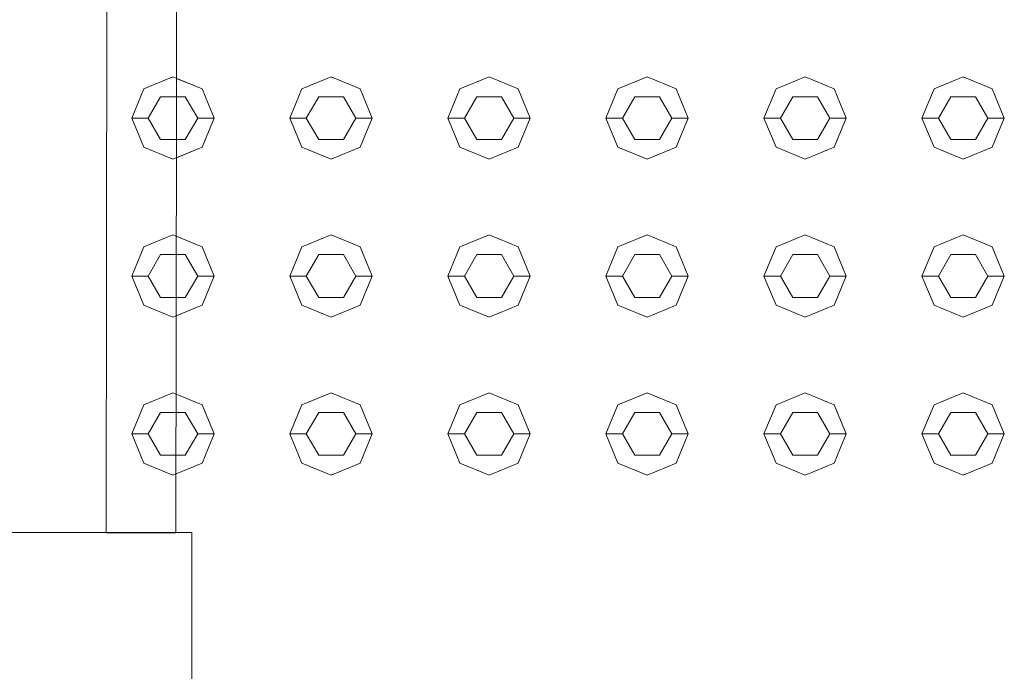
# Model space of a CAD drawing. Header units: millimetres. Extents: x 2 to 902, y -447 to 199.
# Tile 583 of 656: x 16.243 to 16.841, y 163.741 to 164.137. Entities that reach past the tile are written whole.
import ezdxf

# ---------------------------------------------------------------- set-up
doc = ezdxf.new("R2010")
doc.units = ezdxf.units.MM
doc.header["$MEASUREMENT"] = 0
for name, color, linetype, lineweight in [('IFC-Elemento construtivo genérico-Contorno', 253, 'Continuous', 5), ('IFC-Parede-Contorno', 42, 'Continuous', 5), ('IFC-Porta-Contorno', 142, 'Continuous', 5)]:
    doc.layers.add(name, color=color, linetype=linetype, lineweight=lineweight)

msp = doc.modelspace()

# ---------------------------------------------------------------- linework, layer by layer
at = {"layer": 'IFC-Elemento construtivo genérico-Contorno', "color": 7, "lineweight": 5}
for p, q in [((16.31804, 164.09448), (16.33572, 164.1018)), ((16.33572, 164.1018), (16.3534, 164.09448)), ((16.33788, 164.10091), (16.3534, 164.09448)), ((16.41405, 164.09448), (16.43172, 164.1018)), ((16.41405, 164.09448), (16.43172, 164.1018)), ((16.43172, 164.1018), (16.4494, 164.09448)), ((16.43172, 164.1018), (16.4494, 164.09448)), ((16.51004, 164.09448), (16.52772, 164.1018)), ((16.51004, 164.09448), (16.52772, 164.1018)), ((16.52772, 164.1018), (16.5454, 164.09448)), ((16.52772, 164.1018), (16.5454, 164.09448)), ((16.60604, 164.09448), (16.62372, 164.1018)), ((16.60604, 164.09448), (16.62372, 164.1018)), ((16.62372, 164.1018), (16.6414, 164.09448)), ((16.62372, 164.1018), (16.6414, 164.09448)), ((16.70204, 164.09448), (16.71972, 164.1018)), ((16.70204, 164.09448), (16.71972, 164.1018)), ((16.71972, 164.1018), (16.7374, 164.09448)), ((16.71972, 164.1018), (16.7374, 164.09448)), ((16.79804, 164.09448), (16.81572, 164.1018)), ((16.79804, 164.09448), (16.81572, 164.1018)), ((16.81572, 164.1018), (16.8334, 164.09448)), ((16.81572, 164.1018), (16.8334, 164.09448)), ((16.31072, 164.0768), (16.31804, 164.09448)), ((16.3534, 164.09448), (16.36072, 164.0768)), ((16.3534, 164.09448), (16.36072, 164.0768)), ((16.40672, 164.0768), (16.41405, 164.09448)), ((16.40672, 164.0768), (16.41405, 164.09448)), ((16.4494, 164.09448), (16.45672, 164.0768)), ((16.4494, 164.09448), (16.45672, 164.0768)), ((16.50272, 164.0768), (16.51004, 164.09448)), ((16.50272, 164.0768), (16.51004, 164.09448)), ((16.5454, 164.09448), (16.55272, 164.0768)), ((16.5454, 164.09448), (16.55272, 164.0768)), ((16.59872, 164.0768), (16.60604, 164.09448)), ((16.59872, 164.0768), (16.60604, 164.09448)), ((16.6414, 164.09448), (16.64872, 164.0768)), ((16.6414, 164.09448), (16.64872, 164.0768)), ((16.69472, 164.0768), (16.70204, 164.09448)), ((16.69472, 164.0768), (16.70204, 164.09448)), ((16.7374, 164.09448), (16.74472, 164.0768)), ((16.7374, 164.09448), (16.74472, 164.0768)), ((16.79072, 164.0768), (16.79804, 164.09448)), ((16.79072, 164.0768), (16.79804, 164.09448)), ((16.8334, 164.09448), (16.84072, 164.0768)), ((16.8334, 164.09448), (16.84072, 164.0768)), ((16.32072, 164.0768), (16.32822, 164.08979)), ((16.32822, 164.08979), (16.34322, 164.08979)), ((16.33786, 164.08979), (16.34322, 164.08979)), ((16.34322, 164.08979), (16.35072, 164.0768)), ((16.34322, 164.08979), (16.35072, 164.0768)), ((16.41672, 164.0768), (16.42422, 164.08979)), ((16.41672, 164.0768), (16.42422, 164.08979)), ((16.42422, 164.08979), (16.43922, 164.08979)), ((16.42422, 164.08979), (16.43922, 164.08979)), ((16.43922, 164.08979), (16.44672, 164.0768)), ((16.43922, 164.08979), (16.44672, 164.0768)), ((16.51272, 164.0768), (16.52022, 164.08979)), ((16.51272, 164.0768), (16.52022, 164.08979)), ((16.52022, 164.08979), (16.53522, 164.08979)), ((16.52022, 164.08979), (16.53522, 164.08979)), ((16.53522, 164.08979), (16.54272, 164.0768)), ((16.53522, 164.08979), (16.54272, 164.0768)), ((16.60872, 164.0768), (16.61622, 164.08979)), ((16.60872, 164.0768), (16.61622, 164.08979)), ((16.61622, 164.08979), (16.63122, 164.08979)), ((16.61622, 164.08979), (16.63122, 164.08979)), ((16.63122, 164.08979), (16.63872, 164.0768)), ((16.63122, 164.08979), (16.63872, 164.0768)), ((16.70472, 164.0768), (16.71222, 164.08979)), ((16.70472, 164.0768), (16.71222, 164.08979)), ((16.71222, 164.08979), (16.72722, 164.08979)), ((16.71222, 164.08979), (16.72722, 164.08979)), ((16.72722, 164.08979), (16.73472, 164.0768)), ((16.72722, 164.08979), (16.73472, 164.0768)), ((16.80072, 164.0768), (16.80822, 164.08979)), ((16.80072, 164.0768), (16.80822, 164.08979)), ((16.80822, 164.08979), (16.82322, 164.08979)), ((16.80822, 164.08979), (16.82322, 164.08979)), ((16.82322, 164.08979), (16.83072, 164.0768)), ((16.82322, 164.08979), (16.83072, 164.0768)), ((16.31072, 164.0768), (16.32072, 164.0768)), ((16.31072, 164.0768), (16.31804, 164.05912)), ((16.32072, 164.0768), (16.32822, 164.0638)), ((16.34322, 164.0638), (16.35072, 164.0768)), ((16.34322, 164.0638), (16.35072, 164.0768)), ((16.35072, 164.0768), (16.36072, 164.0768)), ((16.35072, 164.0768), (16.36072, 164.0768)), ((16.3534, 164.05912), (16.36072, 164.0768)), ((16.3534, 164.05912), (16.36072, 164.0768)), ((16.40672, 164.0768), (16.41672, 164.0768)), ((16.40672, 164.0768), (16.41405, 164.05912)), ((16.40672, 164.0768), (16.41672, 164.0768)), ((16.40672, 164.0768), (16.41405, 164.05912)), ((16.41672, 164.0768), (16.42422, 164.0638)), ((16.41672, 164.0768), (16.42422, 164.0638)), ((16.43922, 164.0638), (16.44672, 164.0768)), ((16.43922, 164.0638), (16.44672, 164.0768)), ((16.44672, 164.0768), (16.45672, 164.0768)), ((16.44672, 164.0768), (16.45672, 164.0768)), ((16.4494, 164.05912), (16.45672, 164.0768)), ((16.4494, 164.05912), (16.45672, 164.0768)), ((16.50272, 164.0768), (16.51272, 164.0768)), ((16.50272, 164.0768), (16.51004, 164.05912)), ((16.50272, 164.0768), (16.51272, 164.0768)), ((16.50272, 164.0768), (16.51004, 164.05912)), ((16.51272, 164.0768), (16.52022, 164.0638)), ((16.51272, 164.0768), (16.52022, 164.0638)), ((16.53522, 164.0638), (16.54272, 164.0768)), ((16.53522, 164.0638), (16.54272, 164.0768)), ((16.54272, 164.0768), (16.55272, 164.0768)), ((16.54272, 164.0768), (16.55272, 164.0768)), ((16.5454, 164.05912), (16.55272, 164.0768)), ((16.5454, 164.05912), (16.55272, 164.0768)), ((16.59872, 164.0768), (16.60872, 164.0768)), ((16.59872, 164.0768), (16.60604, 164.05912)), ((16.59872, 164.0768), (16.60872, 164.0768)), ((16.59872, 164.0768), (16.60604, 164.05912)), ((16.60872, 164.0768), (16.61622, 164.0638)), ((16.60872, 164.0768), (16.61622, 164.0638)), ((16.63122, 164.0638), (16.63872, 164.0768)), ((16.63122, 164.0638), (16.63872, 164.0768)), ((16.63872, 164.0768), (16.64872, 164.0768)), ((16.63872, 164.0768), (16.64872, 164.0768)), ((16.6414, 164.05912), (16.64872, 164.0768)), ((16.6414, 164.05912), (16.64872, 164.0768)), ((16.69472, 164.0768), (16.70472, 164.0768)), ((16.69472, 164.0768), (16.70204, 164.05912)), ((16.69472, 164.0768), (16.70472, 164.0768)), ((16.69472, 164.0768), (16.70204, 164.05912)), ((16.70472, 164.0768), (16.71222, 164.0638)), ((16.70472, 164.0768), (16.71222, 164.0638)), ((16.72722, 164.0638), (16.73472, 164.0768)), ((16.72722, 164.0638), (16.73472, 164.0768)), ((16.73472, 164.0768), (16.74472, 164.0768)), ((16.73472, 164.0768), (16.74472, 164.0768)), ((16.7374, 164.05912), (16.74472, 164.0768)), ((16.7374, 164.05912), (16.74472, 164.0768)), ((16.79072, 164.0768), (16.80072, 164.0768)), ((16.79072, 164.0768), (16.79804, 164.05912)), ((16.79072, 164.0768), (16.80072, 164.0768)), ((16.79072, 164.0768), (16.79804, 164.05912)), ((16.80072, 164.0768), (16.80822, 164.0638)), ((16.80072, 164.0768), (16.80822, 164.0638)), ((16.82322, 164.0638), (16.83072, 164.0768)), ((16.82322, 164.0638), (16.83072, 164.0768)), ((16.83072, 164.0768), (16.84072, 164.0768)), ((16.83072, 164.0768), (16.84072, 164.0768)), ((16.8334, 164.05912), (16.84072, 164.0768)), ((16.8334, 164.05912), (16.84072, 164.0768)), ((16.31804, 164.05912), (16.33572, 164.0518)), ((16.32822, 164.0638), (16.34322, 164.0638)), ((16.33572, 164.0518), (16.3534, 164.05912)), ((16.33781, 164.05267), (16.3534, 164.05912)), ((16.33783, 164.0638), (16.34322, 164.0638)), ((16.41405, 164.05912), (16.43172, 164.0518)), ((16.41405, 164.05912), (16.43172, 164.0518)), ((16.42422, 164.0638), (16.43922, 164.0638)), ((16.42422, 164.0638), (16.43922, 164.0638)), ((16.43172, 164.0518), (16.4494, 164.05912)), ((16.43172, 164.0518), (16.4494, 164.05912)), ((16.51004, 164.05912), (16.52772, 164.0518)), ((16.51004, 164.05912), (16.52772, 164.0518)), ((16.52022, 164.0638), (16.53522, 164.0638)), ((16.52022, 164.0638), (16.53522, 164.0638)), ((16.52772, 164.0518), (16.5454, 164.05912)), ((16.52772, 164.0518), (16.5454, 164.05912)), ((16.60604, 164.05912), (16.62372, 164.0518)), ((16.60604, 164.05912), (16.62372, 164.0518)), ((16.61622, 164.0638), (16.63122, 164.0638)), ((16.61622, 164.0638), (16.63122, 164.0638)), ((16.62372, 164.0518), (16.6414, 164.05912)), ((16.62372, 164.0518), (16.6414, 164.05912)), ((16.70204, 164.05912), (16.71972, 164.0518)), ((16.70204, 164.05912), (16.71972, 164.0518)), ((16.71222, 164.0638), (16.72722, 164.0638)), ((16.71222, 164.0638), (16.72722, 164.0638)), ((16.71972, 164.0518), (16.7374, 164.05912)), ((16.71972, 164.0518), (16.7374, 164.05912)), ((16.79804, 164.05912), (16.81572, 164.0518)), ((16.79804, 164.05912), (16.81572, 164.0518)), ((16.80822, 164.0638), (16.82322, 164.0638)), ((16.80822, 164.0638), (16.82322, 164.0638)), ((16.81572, 164.0518), (16.8334, 164.05912)), ((16.81572, 164.0518), (16.8334, 164.05912)), ((16.31804, 163.99847), (16.33572, 164.00579)), ((16.33572, 164.00579), (16.3534, 163.99847)), ((16.33775, 164.00496), (16.3534, 163.99847)), ((16.41405, 163.99847), (16.43172, 164.00579)), ((16.41405, 163.99847), (16.43172, 164.00579)), ((16.43172, 164.00579), (16.4494, 163.99847)), ((16.43172, 164.00579), (16.4494, 163.99847)), ((16.51004, 163.99847), (16.52772, 164.00579)), ((16.51004, 163.99847), (16.52772, 164.00579)), ((16.52772, 164.00579), (16.5454, 163.99847)), ((16.52772, 164.00579), (16.5454, 163.99847)), ((16.60604, 163.99847), (16.62372, 164.00579)), ((16.60604, 163.99847), (16.62372, 164.00579)), ((16.62372, 164.00579), (16.6414, 163.99847)), ((16.62372, 164.00579), (16.6414, 163.99847)), ((16.70204, 163.99847), (16.71972, 164.00579)), ((16.70204, 163.99847), (16.71972, 164.00579)), ((16.71972, 164.00579), (16.7374, 163.99847)), ((16.71972, 164.00579), (16.7374, 163.99847)), ((16.79804, 163.99847), (16.81572, 164.00579)), ((16.79804, 163.99847), (16.81572, 164.00579)), ((16.81572, 164.00579), (16.8334, 163.99847)), ((16.81572, 164.00579), (16.8334, 163.99847)), ((16.31072, 163.98079), (16.31804, 163.99847)), ((16.32072, 163.98079), (16.32822, 163.99378)), ((16.32822, 163.99378), (16.34322, 163.99378)), ((16.33774, 163.99378), (16.34322, 163.99378)), ((16.34322, 163.99378), (16.35072, 163.98079)), ((16.34322, 163.99378), (16.35072, 163.98079)), ((16.3534, 163.99847), (16.36072, 163.98079)), ((16.3534, 163.99847), (16.36072, 163.98079)), ((16.40672, 163.98079), (16.41405, 163.99847)), ((16.40672, 163.98079), (16.41405, 163.99847)), ((16.41672, 163.98079), (16.42422, 163.99378)), ((16.41672, 163.98079), (16.42422, 163.99378)), ((16.42422, 163.99378), (16.43922, 163.99378)), ((16.42422, 163.99378), (16.43922, 163.99378)), ((16.43922, 163.99378), (16.44672, 163.98079)), ((16.43922, 163.99378), (16.44672, 163.98079)), ((16.4494, 163.99847), (16.45672, 163.98079)), ((16.4494, 163.99847), (16.45672, 163.98079)), ((16.50272, 163.98079), (16.51004, 163.99847)), ((16.50272, 163.98079), (16.51004, 163.99847)), ((16.51272, 163.98079), (16.52022, 163.99378)), ((16.51272, 163.98079), (16.52022, 163.99378)), ((16.52022, 163.99378), (16.53522, 163.99378)), ((16.52022, 163.99378), (16.53522, 163.99378)), ((16.53522, 163.99378), (16.54272, 163.98079)), ((16.53522, 163.99378), (16.54272, 163.98079)), ((16.5454, 163.99847), (16.55272, 163.98079)), ((16.5454, 163.99847), (16.55272, 163.98079)), ((16.59872, 163.98079), (16.60604, 163.99847)), ((16.59872, 163.98079), (16.60604, 163.99847)), ((16.60872, 163.98079), (16.61622, 163.99378)), ((16.60872, 163.98079), (16.61622, 163.99378)), ((16.61622, 163.99378), (16.63122, 163.99378)), ((16.61622, 163.99378), (16.63122, 163.99378)), ((16.63122, 163.99378), (16.63872, 163.98079)), ((16.63122, 163.99378), (16.63872, 163.98079)), ((16.6414, 163.99847), (16.64872, 163.98079)), ((16.6414, 163.99847), (16.64872, 163.98079)), ((16.69472, 163.98079), (16.70204, 163.99847)), ((16.69472, 163.98079), (16.70204, 163.99847)), ((16.70472, 163.98079), (16.71222, 163.99378)), ((16.70472, 163.98079), (16.71222, 163.99378)), ((16.71222, 163.99378), (16.72722, 163.99378)), ((16.71222, 163.99378), (16.72722, 163.99378)), ((16.72722, 163.99378), (16.73472, 163.98079)), ((16.72722, 163.99378), (16.73472, 163.98079)), ((16.7374, 163.99847), (16.74472, 163.98079)), ((16.7374, 163.99847), (16.74472, 163.98079)), ((16.79072, 163.98079), (16.79804, 163.99847)), ((16.79072, 163.98079), (16.79804, 163.99847)), ((16.80072, 163.98079), (16.80822, 163.99378)), ((16.80072, 163.98079), (16.80822, 163.99378)), ((16.80822, 163.99378), (16.82322, 163.99378)), ((16.80822, 163.99378), (16.82322, 163.99378)), ((16.82322, 163.99378), (16.83072, 163.98079)), ((16.82322, 163.99378), (16.83072, 163.98079)), ((16.8334, 163.99847), (16.84072, 163.98079)), ((16.8334, 163.99847), (16.84072, 163.98079)), ((16.31072, 163.98079), (16.32072, 163.98079)), ((16.31072, 163.98079), (16.31804, 163.96312)), ((16.32072, 163.98079), (16.32822, 163.96781)), ((16.34322, 163.96781), (16.35072, 163.98079)), ((16.34322, 163.96781), (16.35072, 163.98079)), ((16.35072, 163.98079), (16.36072, 163.98079)), ((16.35072, 163.98079), (16.36072, 163.98079)), ((16.3534, 163.96312), (16.36072, 163.98079)), ((16.3534, 163.96312), (16.36072, 163.98079)), ((16.40672, 163.98079), (16.41672, 163.98079)), ((16.40672, 163.98079), (16.41405, 163.96312)), ((16.40672, 163.98079), (16.41672, 163.98079)), ((16.40672, 163.98079), (16.41405, 163.96312)), ((16.41672, 163.98079), (16.42422, 163.96781)), ((16.41672, 163.98079), (16.42422, 163.96781)), ((16.43922, 163.96781), (16.44672, 163.98079)), ((16.43922, 163.96781), (16.44672, 163.98079)), ((16.44672, 163.98079), (16.45672, 163.98079)), ((16.44672, 163.98079), (16.45672, 163.98079)), ((16.4494, 163.96312), (16.45672, 163.98079)), ((16.4494, 163.96312), (16.45672, 163.98079)), ((16.50272, 163.98079), (16.51272, 163.98079)), ((16.50272, 163.98079), (16.51004, 163.96312)), ((16.50272, 163.98079), (16.51272, 163.98079)), ((16.50272, 163.98079), (16.51004, 163.96312)), ((16.51272, 163.98079), (16.52022, 163.96781)), ((16.51272, 163.98079), (16.52022, 163.96781)), ((16.53522, 163.96781), (16.54272, 163.98079)), ((16.53522, 163.96781), (16.54272, 163.98079)), ((16.54272, 163.98079), (16.55272, 163.98079)), ((16.54272, 163.98079), (16.55272, 163.98079)), ((16.5454, 163.96312), (16.55272, 163.98079)), ((16.5454, 163.96312), (16.55272, 163.98079)), ((16.59872, 163.98079), (16.60872, 163.98079)), ((16.59872, 163.98079), (16.60604, 163.96312)), ((16.59872, 163.98079), (16.60872, 163.98079)), ((16.59872, 163.98079), (16.60604, 163.96312)), ((16.60872, 163.98079), (16.61622, 163.96781)), ((16.60872, 163.98079), (16.61622, 163.96781)), ((16.63122, 163.96781), (16.63872, 163.98079)), ((16.63122, 163.96781), (16.63872, 163.98079)), ((16.63872, 163.98079), (16.64872, 163.98079)), ((16.63872, 163.98079), (16.64872, 163.98079)), ((16.6414, 163.96312), (16.64872, 163.98079)), ((16.6414, 163.96312), (16.64872, 163.98079)), ((16.69472, 163.98079), (16.70472, 163.98079)), ((16.69472, 163.98079), (16.70204, 163.96312)), ((16.69472, 163.98079), (16.70472, 163.98079)), ((16.69472, 163.98079), (16.70204, 163.96312)), ((16.70472, 163.98079), (16.71222, 163.96781)), ((16.70472, 163.98079), (16.71222, 163.96781)), ((16.72722, 163.96781), (16.73472, 163.98079)), ((16.72722, 163.96781), (16.73472, 163.98079)), ((16.73472, 163.98079), (16.74472, 163.98079)), ((16.73472, 163.98079), (16.74472, 163.98079)), ((16.7374, 163.96312), (16.74472, 163.98079)), ((16.7374, 163.96312), (16.74472, 163.98079)), ((16.79072, 163.98079), (16.80072, 163.98079)), ((16.79072, 163.98079), (16.79804, 163.96312)), ((16.79072, 163.98079), (16.80072, 163.98079)), ((16.79072, 163.98079), (16.79804, 163.96312)), ((16.80072, 163.98079), (16.80822, 163.96781)), ((16.80072, 163.98079), (16.80822, 163.96781)), ((16.82322, 163.96781), (16.83072, 163.98079)), ((16.82322, 163.96781), (16.83072, 163.98079)), ((16.83072, 163.98079), (16.84072, 163.98079)), ((16.83072, 163.98079), (16.84072, 163.98079)), ((16.8334, 163.96312), (16.84072, 163.98079)), ((16.8334, 163.96312), (16.84072, 163.98079)), ((16.31804, 163.96312), (16.33572, 163.95579)), ((16.32822, 163.96781), (16.34322, 163.96781)), ((16.33572, 163.95579), (16.3534, 163.96312)), ((16.33769, 163.95662), (16.3534, 163.96312)), ((16.3377, 163.96781), (16.34322, 163.96781)), ((16.41405, 163.96312), (16.43172, 163.95579)), ((16.41405, 163.96312), (16.43172, 163.95579)), ((16.42422, 163.96781), (16.43922, 163.96781)), ((16.42422, 163.96781), (16.43922, 163.96781)), ((16.43172, 163.95579), (16.4494, 163.96312)), ((16.43172, 163.95579), (16.4494, 163.96312)), ((16.51004, 163.96312), (16.52772, 163.95579)), ((16.51004, 163.96312), (16.52772, 163.95579)), ((16.52022, 163.96781), (16.53522, 163.96781)), ((16.52022, 163.96781), (16.53522, 163.96781)), ((16.52772, 163.95579), (16.5454, 163.96312)), ((16.52772, 163.95579), (16.5454, 163.96312)), ((16.60604, 163.96312), (16.62372, 163.95579)), ((16.60604, 163.96312), (16.62372, 163.95579)), ((16.61622, 163.96781), (16.63122, 163.96781)), ((16.61622, 163.96781), (16.63122, 163.96781)), ((16.62372, 163.95579), (16.6414, 163.96312)), ((16.62372, 163.95579), (16.6414, 163.96312)), ((16.70204, 163.96312), (16.71972, 163.95579)), ((16.70204, 163.96312), (16.71972, 163.95579)), ((16.71222, 163.96781), (16.72722, 163.96781)), ((16.71222, 163.96781), (16.72722, 163.96781)), ((16.71972, 163.95579), (16.7374, 163.96312)), ((16.71972, 163.95579), (16.7374, 163.96312)), ((16.79804, 163.96312), (16.81572, 163.95579)), ((16.79804, 163.96312), (16.81572, 163.95579)), ((16.80822, 163.96781), (16.82322, 163.96781)), ((16.80822, 163.96781), (16.82322, 163.96781)), ((16.81572, 163.95579), (16.8334, 163.96312)), ((16.81572, 163.95579), (16.8334, 163.96312)), ((16.31804, 163.90247), (16.33572, 163.9098)), ((16.33572, 163.9098), (16.3534, 163.90247)), ((16.33763, 163.90901), (16.3534, 163.90247)), ((16.41405, 163.90247), (16.43172, 163.9098)), ((16.41405, 163.90247), (16.43172, 163.9098)), ((16.43172, 163.9098), (16.4494, 163.90247)), ((16.43172, 163.9098), (16.4494, 163.90247)), ((16.51004, 163.90247), (16.52772, 163.9098)), ((16.51004, 163.90247), (16.52772, 163.9098)), ((16.52772, 163.9098), (16.5454, 163.90247)), ((16.52772, 163.9098), (16.5454, 163.90247)), ((16.60604, 163.90247), (16.62372, 163.9098)), ((16.60604, 163.90247), (16.62372, 163.9098)), ((16.62372, 163.9098), (16.6414, 163.90247)), ((16.62372, 163.9098), (16.6414, 163.90247)), ((16.70204, 163.90247), (16.71972, 163.9098)), ((16.70204, 163.90247), (16.71972, 163.9098)), ((16.71972, 163.9098), (16.7374, 163.90247)), ((16.71972, 163.9098), (16.7374, 163.90247)), ((16.79804, 163.90247), (16.81572, 163.9098)), ((16.79804, 163.90247), (16.81572, 163.9098)), ((16.81572, 163.9098), (16.8334, 163.90247)), ((16.81572, 163.9098), (16.8334, 163.90247)), ((16.31072, 163.8848), (16.31804, 163.90247)), ((16.32072, 163.8848), (16.32822, 163.89779)), ((16.32822, 163.89779), (16.34322, 163.89779)), ((16.33762, 163.89779), (16.34322, 163.89779)), ((16.34322, 163.89779), (16.35072, 163.8848)), ((16.34322, 163.89779), (16.35072, 163.8848)), ((16.3534, 163.90247), (16.36072, 163.8848)), ((16.3534, 163.90247), (16.36072, 163.8848)), ((16.40672, 163.8848), (16.41405, 163.90247)), ((16.40672, 163.8848), (16.41405, 163.90247)), ((16.41672, 163.8848), (16.42422, 163.89779)), ((16.41672, 163.8848), (16.42422, 163.89779)), ((16.42422, 163.89779), (16.43922, 163.89779)), ((16.42422, 163.89779), (16.43922, 163.89779)), ((16.43922, 163.89779), (16.44672, 163.8848)), ((16.43922, 163.89779), (16.44672, 163.8848)), ((16.4494, 163.90247), (16.45672, 163.8848)), ((16.4494, 163.90247), (16.45672, 163.8848)), ((16.50272, 163.8848), (16.51004, 163.90247)), ((16.50272, 163.8848), (16.51004, 163.90247)), ((16.51272, 163.8848), (16.52022, 163.89779)), ((16.51272, 163.8848), (16.52022, 163.89779)), ((16.52022, 163.89779), (16.53522, 163.89779)), ((16.52022, 163.89779), (16.53522, 163.89779)), ((16.53522, 163.89779), (16.54272, 163.8848)), ((16.53522, 163.89779), (16.54272, 163.8848)), ((16.5454, 163.90247), (16.55272, 163.8848)), ((16.5454, 163.90247), (16.55272, 163.8848)), ((16.59872, 163.8848), (16.60604, 163.90247)), ((16.59872, 163.8848), (16.60604, 163.90247)), ((16.60872, 163.8848), (16.61622, 163.89779)), ((16.60872, 163.8848), (16.61622, 163.89779)), ((16.61622, 163.89779), (16.63122, 163.89779)), ((16.61622, 163.89779), (16.63122, 163.89779)), ((16.63122, 163.89779), (16.63872, 163.8848)), ((16.63122, 163.89779), (16.63872, 163.8848)), ((16.6414, 163.90247), (16.64872, 163.8848)), ((16.6414, 163.90247), (16.64872, 163.8848)), ((16.69472, 163.8848), (16.70204, 163.90247)), ((16.69472, 163.8848), (16.70204, 163.90247)), ((16.70472, 163.8848), (16.71222, 163.89779)), ((16.70472, 163.8848), (16.71222, 163.89779)), ((16.71222, 163.89779), (16.72722, 163.89779)), ((16.71222, 163.89779), (16.72722, 163.89779)), ((16.72722, 163.89779), (16.73472, 163.8848)), ((16.72722, 163.89779), (16.73472, 163.8848)), ((16.7374, 163.90247), (16.74472, 163.8848)), ((16.7374, 163.90247), (16.74472, 163.8848)), ((16.79072, 163.8848), (16.79804, 163.90247)), ((16.79072, 163.8848), (16.79804, 163.90247)), ((16.80072, 163.8848), (16.80822, 163.89779)), ((16.80072, 163.8848), (16.80822, 163.89779)), ((16.80822, 163.89779), (16.82322, 163.89779)), ((16.80822, 163.89779), (16.82322, 163.89779)), ((16.82322, 163.89779), (16.83072, 163.8848)), ((16.82322, 163.89779), (16.83072, 163.8848)), ((16.8334, 163.90247), (16.84072, 163.8848)), ((16.8334, 163.90247), (16.84072, 163.8848)), ((16.31072, 163.8848), (16.32072, 163.8848)), ((16.31072, 163.8848), (16.31804, 163.86712)), ((16.32072, 163.8848), (16.32822, 163.87181)), ((16.34322, 163.87181), (16.35072, 163.8848)), ((16.34322, 163.87181), (16.35072, 163.8848)), ((16.35072, 163.8848), (16.36072, 163.8848)), ((16.35072, 163.8848), (16.36072, 163.8848)), ((16.3534, 163.86712), (16.36072, 163.8848)), ((16.3534, 163.86712), (16.36072, 163.8848)), ((16.40672, 163.8848), (16.41672, 163.8848)), ((16.40672, 163.8848), (16.41405, 163.86712)), ((16.40672, 163.8848), (16.41672, 163.8848)), ((16.40672, 163.8848), (16.41405, 163.86712)), ((16.41672, 163.8848), (16.42422, 163.87181)), ((16.41672, 163.8848), (16.42422, 163.87181)), ((16.43922, 163.87181), (16.44672, 163.8848)), ((16.43922, 163.87181), (16.44672, 163.8848)), ((16.44672, 163.8848), (16.45672, 163.8848)), ((16.44672, 163.8848), (16.45672, 163.8848)), ((16.4494, 163.86712), (16.45672, 163.8848)), ((16.4494, 163.86712), (16.45672, 163.8848)), ((16.50272, 163.8848), (16.51272, 163.8848)), ((16.50272, 163.8848), (16.51004, 163.86712)), ((16.50272, 163.8848), (16.51272, 163.8848)), ((16.50272, 163.8848), (16.51004, 163.86712)), ((16.51272, 163.8848), (16.52022, 163.87181)), ((16.51272, 163.8848), (16.52022, 163.87181)), ((16.53522, 163.87181), (16.54272, 163.8848)), ((16.53522, 163.87181), (16.54272, 163.8848)), ((16.54272, 163.8848), (16.55272, 163.8848)), ((16.54272, 163.8848), (16.55272, 163.8848)), ((16.5454, 163.86712), (16.55272, 163.8848)), ((16.5454, 163.86712), (16.55272, 163.8848)), ((16.59872, 163.8848), (16.60872, 163.8848)), ((16.59872, 163.8848), (16.60604, 163.86712)), ((16.59872, 163.8848), (16.60872, 163.8848)), ((16.59872, 163.8848), (16.60604, 163.86712)), ((16.60872, 163.8848), (16.61622, 163.87181)), ((16.60872, 163.8848), (16.61622, 163.87181)), ((16.63122, 163.87181), (16.63872, 163.8848)), ((16.63122, 163.87181), (16.63872, 163.8848)), ((16.63872, 163.8848), (16.64872, 163.8848)), ((16.63872, 163.8848), (16.64872, 163.8848)), ((16.6414, 163.86712), (16.64872, 163.8848)), ((16.6414, 163.86712), (16.64872, 163.8848)), ((16.69472, 163.8848), (16.70472, 163.8848)), ((16.69472, 163.8848), (16.70204, 163.86712)), ((16.69472, 163.8848), (16.70472, 163.8848)), ((16.69472, 163.8848), (16.70204, 163.86712)), ((16.70472, 163.8848), (16.71222, 163.87181)), ((16.70472, 163.8848), (16.71222, 163.87181)), ((16.72722, 163.87181), (16.73472, 163.8848)), ((16.72722, 163.87181), (16.73472, 163.8848)), ((16.73472, 163.8848), (16.74472, 163.8848)), ((16.73472, 163.8848), (16.74472, 163.8848)), ((16.7374, 163.86712), (16.74472, 163.8848)), ((16.7374, 163.86712), (16.74472, 163.8848)), ((16.79072, 163.8848), (16.80072, 163.8848)), ((16.79072, 163.8848), (16.79804, 163.86712)), ((16.79072, 163.8848), (16.80072, 163.8848)), ((16.79072, 163.8848), (16.79804, 163.86712)), ((16.80072, 163.8848), (16.80822, 163.87181)), ((16.80072, 163.8848), (16.80822, 163.87181)), ((16.82322, 163.87181), (16.83072, 163.8848)), ((16.82322, 163.87181), (16.83072, 163.8848)), ((16.83072, 163.8848), (16.84072, 163.8848)), ((16.83072, 163.8848), (16.84072, 163.8848)), ((16.8334, 163.86712), (16.84072, 163.8848)), ((16.8334, 163.86712), (16.84072, 163.8848)), ((16.31804, 163.86712), (16.33572, 163.8598)), ((16.32822, 163.87181), (16.34322, 163.87181)), ((16.33572, 163.8598), (16.3534, 163.86712)), ((16.33757, 163.86056), (16.3534, 163.86712)), ((16.33758, 163.87181), (16.34322, 163.87181)), ((16.41405, 163.86712), (16.43172, 163.8598)), ((16.41405, 163.86712), (16.43172, 163.8598)), ((16.42422, 163.87181), (16.43922, 163.87181)), ((16.42422, 163.87181), (16.43922, 163.87181)), ((16.43172, 163.8598), (16.4494, 163.86712)), ((16.43172, 163.8598), (16.4494, 163.86712)), ((16.51004, 163.86712), (16.52772, 163.8598)), ((16.51004, 163.86712), (16.52772, 163.8598)), ((16.52022, 163.87181), (16.53522, 163.87181)), ((16.52022, 163.87181), (16.53522, 163.87181)), ((16.52772, 163.8598), (16.5454, 163.86712)), ((16.52772, 163.8598), (16.5454, 163.86712)), ((16.60604, 163.86712), (16.62372, 163.8598)), ((16.60604, 163.86712), (16.62372, 163.8598)), ((16.61622, 163.87181), (16.63122, 163.87181)), ((16.61622, 163.87181), (16.63122, 163.87181)), ((16.62372, 163.8598), (16.6414, 163.86712)), ((16.62372, 163.8598), (16.6414, 163.86712)), ((16.70204, 163.86712), (16.71972, 163.8598)), ((16.70204, 163.86712), (16.71972, 163.8598)), ((16.71222, 163.87181), (16.72722, 163.87181)), ((16.71222, 163.87181), (16.72722, 163.87181)), ((16.71972, 163.8598), (16.7374, 163.86712)), ((16.71972, 163.8598), (16.7374, 163.86712)), ((16.79804, 163.86712), (16.81572, 163.8598)), ((16.79804, 163.86712), (16.81572, 163.8598)), ((16.80822, 163.87181), (16.82322, 163.87181)), ((16.80822, 163.87181), (16.82322, 163.87181)), ((16.81572, 163.8598), (16.8334, 163.86712)), ((16.81572, 163.8598), (16.8334, 163.86712))]:
    msp.add_line(p, q, dxfattribs=at)
at = {"layer": 'IFC-Parede-Contorno', "color": 7, "lineweight": 5}
for p in [(15.9782, 163.8248), (16.34711, 162.31213)]:
    msp.add_line(p, (16.34711, 163.8248), dxfattribs=at)
at = {"layer": 'IFC-Porta-Contorno', "color": 7, "lineweight": 5}
for p, q in [((16.33785, 164.08177), (16.33916, 165.10369)), ((16.2952, 163.82474), (16.29651, 164.84666)), ((16.33752, 163.82468), (16.33785, 164.08177)), ((16.2952, 163.82474), (16.30371, 163.82473)), ((16.30371, 163.82473), (16.33752, 163.82468))]:
    msp.add_line(p, q, dxfattribs=at)

doc.saveas('drawing.dxf')
